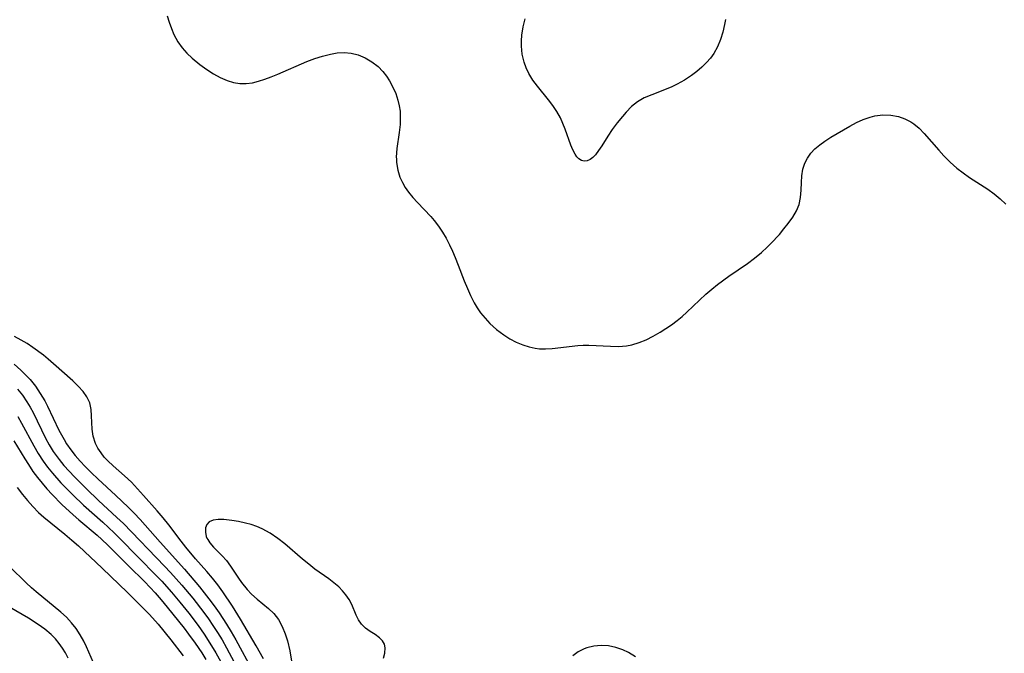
# Model space of a CAD drawing. Header units: inches. Extents: x 1073367 to 1082519, y 1569854 to 1574957.
# Tile 367 of 565: x 1081091 to 1081296, y 1571551 to 1571683. Entities that reach past the tile are written whole.
import ezdxf

# ---------------------------------------------------------------- set-up
doc = ezdxf.new("R2010")
doc.units = ezdxf.units.IN
doc.header["$MEASUREMENT"] = 0
doc.layers.add('CGG_CurvaNivelLidar_v1', color=7, linetype='Continuous', lineweight=30, true_color=0x008008)

msp = doc.modelspace()

# ---------------------------------------------------------------- linework, layer by layer
at = {"layer": 'CGG_CurvaNivelLidar_v1'}
for points in [[(1081121.7261, 1571683.612, 76), (1081122.1349, 1571682.2643, 76), (1081122.6055, 1571680.9584, 76), (1081123.1418, 1571679.7033, 76), (1081123.9591, 1571678.1726, 76), (1081124.8307, 1571676.9463, 76), (1081125.832, 1571675.8108, 76), (1081126.9317, 1571674.7505, 76), (1081128.5353, 1571673.4158, 76), (1081129.9864, 1571672.3623, 76), (1081131.3578, 1571671.4907, 76), (1081132.7661, 1571670.7301, 76), (1081134.2084, 1571670.1132, 76), (1081135.5357, 1571669.7123, 76), (1081136.8797, 1571669.4824, 76), (1081138.2305, 1571669.4513, 76), (1081139.4995, 1571669.621, 76), (1081140.7739, 1571669.9436, 76), (1081142.0618, 1571670.3703, 76), (1081143.4185, 1571670.8806, 76), (1081144.7925, 1571671.4376, 76), (1081150.8516, 1571674.0362, 76), (1081152.4904, 1571674.6599, 76), (1081154.1317, 1571675.1977, 76), (1081155.7699, 1571675.6138, 76), (1081157.1938, 1571675.8443, 76), (1081158.6015, 1571675.9183, 76), (1081160.094, 1571675.7902, 76), (1081161.5352, 1571675.4459, 76), (1081163.0246, 1571674.8332, 76), (1081164.4158, 1571674.0096, 76), (1081165.6925, 1571673.0071, 76), (1081166.7138, 1571671.9722, 76), (1081167.4548, 1571671.0189, 76), (1081168.1125, 1571669.9925, 76), (1081168.7976, 1571668.7066, 76), (1081169.3763, 1571667.361, 76), (1081169.8346, 1571665.9676, 76), (1081170.1017, 1571664.8252, 76), (1081170.2713, 1571663.6642, 76), (1081170.3395, 1571662.2886, 76), (1081170.2833, 1571660.9087, 76), (1081170.0849, 1571659.2347, 76), (1081169.604, 1571655.9114, 76), (1081169.5023, 1571654.1251, 76), (1081169.5063, 1571653.7294, 76), (1081169.5464, 1571652.992, 76), (1081169.7957, 1571651.4128, 76), (1081170.2684, 1571649.8911, 76), (1081170.7578, 1571648.8229, 76), (1081171.3529, 1571647.7975, 76), (1081172.0381, 1571646.8142, 76), (1081172.9541, 1571645.6911, 76), (1081173.9437, 1571644.6077, 76), (1081176.6976, 1571641.7304, 76), (1081177.3896, 1571640.9118, 76), (1081178.2773, 1571639.7283, 76), (1081179.0993, 1571638.4818, 76), (1081179.8613, 1571637.1822, 76), (1081180.5662, 1571635.8377, 76), (1081181.1973, 1571634.4986, 76), (1081181.7851, 1571633.1315, 76), (1081182.4057, 1571631.5742, 76), (1081183.6783, 1571628.2618, 76), (1081184.3105, 1571626.7143, 76), (1081184.9904, 1571625.1992, 76), (1081185.7411, 1571623.7338, 76), (1081186.3736, 1571622.666, 76), (1081187.0668, 1571621.646, 76), (1081188.0009, 1571620.4741, 76), (1081189.0213, 1571619.3857, 76), (1081190.4155, 1571618.1336, 76), (1081191.9068, 1571617.0203, 76), (1081193.1827, 1571616.2217, 76), (1081194.4992, 1571615.5272, 76), (1081195.8457, 1571614.9464, 76), (1081197.2144, 1571614.496, 76), (1081198.4744, 1571614.2205, 76), (1081199.3729, 1571614.1181, 76), (1081200.5948, 1571614.0973, 76), (1081201.9683, 1571614.179, 76), (1081207.3162, 1571614.8221, 76), (1081208.4882, 1571614.8971, 76), (1081209.6663, 1571614.8949, 76), (1081214.1909, 1571614.6435, 76), (1081215.8534, 1571614.6269, 76), (1081217.4919, 1571614.7444, 76), (1081218.6186, 1571614.9466, 76), (1081220.1196, 1571615.3925, 76), (1081221.6, 1571615.9968, 76), (1081223.0607, 1571616.7243, 76), (1081224.5012, 1571617.5485, 76), (1081225.7113, 1571618.3144, 76), (1081226.8986, 1571619.1354, 76), (1081228.0553, 1571620.0133, 76), (1081229.0873, 1571620.8723, 76), (1081230.0926, 1571621.771, 76), (1081234.0338, 1571625.485, 76), (1081235.2765, 1571626.5685, 76), (1081236.4388, 1571627.5038, 76), (1081238.8459, 1571629.2737, 76), (1081242.6882, 1571631.9373, 76), (1081244.1878, 1571633.0338, 76), (1081245.623, 1571634.1879, 76), (1081246.8343, 1571635.2896, 76), (1081247.6135, 1571636.0621, 76), (1081249.3737, 1571637.9751, 76), (1081250.3281, 1571639.1104, 76), (1081251.2221, 1571640.2474, 76), (1081252.1594, 1571641.5567, 76), (1081252.9421, 1571642.8814, 76), (1081253.4994, 1571644.2489, 76), (1081253.7881, 1571645.7035, 76), (1081253.8934, 1571647.2075, 76), (1081253.9457, 1571648.8334, 76), (1081254.042, 1571650.2148, 76), (1081254.2552, 1571651.5672, 76), (1081254.6527, 1571652.8582, 76), (1081255.2017, 1571653.9222, 76), (1081255.9208, 1571654.9122, 76), (1081256.784, 1571655.8263, 76), (1081257.7771, 1571656.671, 76), (1081258.8642, 1571657.4566, 76), (1081260.1047, 1571658.2566, 76), (1081261.3936, 1571659.0285, 76), (1081264.0822, 1571660.5635, 76), (1081265.4638, 1571661.2996, 76), (1081266.8563, 1571661.9519, 76), (1081268.2661, 1571662.4713, 76), (1081269.2732, 1571662.7254, 76), (1081270.9339, 1571662.9175, 76), (1081272.5957, 1571662.8599, 76), (1081274.2215, 1571662.5622, 76), (1081275.5288, 1571662.1213, 76), (1081276.7581, 1571661.4945, 76), (1081277.3858, 1571661.0705, 76), (1081278.4981, 1571660.1327, 76), (1081279.5447, 1571659.062, 76), (1081282.5931, 1571655.5412, 76), (1081283.6504, 1571654.3901, 76), (1081284.9672, 1571653.0743, 76), (1081286.3545, 1571651.8348, 76), (1081287.6551, 1571650.807, 76), (1081289.0043, 1571649.8578, 76), (1081292.8156, 1571647.4331, 76), (1081294.1332, 1571646.464, 76), (1081295.3987, 1571645.4128, 76), (1081296.6098, 1571644.288, 76)], [(1081238.1256, 1571682.8477, 75.5), (1081237.9379, 1571681.7752, 75.5), (1081237.5681, 1571680.1765, 75.5), (1081237.0862, 1571678.6177, 75.5), (1081236.4713, 1571677.1244, 75.5), (1081235.6934, 1571675.7271, 75.5), (1081234.9733, 1571674.7419, 75.5), (1081234.1607, 1571673.8182, 75.5), (1081233.1938, 1571672.8677, 75.5), (1081232.1596, 1571671.9729, 75.5), (1081231.0712, 1571671.1352, 75.5), (1081229.6134, 1571670.1563, 75.5), (1081228.0876, 1571669.3077, 75.5), (1081226.7727, 1571668.7162, 75.5), (1081222.7548, 1571667.1394, 75.5), (1081221.2, 1571666.4481, 75.5), (1081219.7573, 1571665.6174, 75.5), (1081218.5559, 1571664.6445, 75.5), (1081217.4443, 1571663.5143, 75.5), (1081216.6574, 1571662.6189, 75.5), (1081215.5626, 1571661.2676, 75.5), (1081214.527, 1571659.8706, 75.5), (1081213.5724, 1571658.4561, 75.5), (1081212.3365, 1571656.4737, 75.5), (1081211.6716, 1571655.471, 75.5), (1081210.9989, 1571654.5947, 75.5), (1081210.4685, 1571654.041, 75.5), (1081209.9215, 1571653.6177, 75.5), (1081209.3096, 1571653.3362, 75.5), (1081208.6969, 1571653.2662, 75.5), (1081208.1168, 1571653.4194, 75.5), (1081207.5712, 1571653.7717, 75.5), (1081207.1622, 1571654.1866, 75.5), (1081206.7881, 1571654.7004, 75.5), (1081206.3035, 1571655.5988, 75.5), (1081205.8731, 1571656.6326, 75.5), (1081204.7108, 1571659.9702, 75.5), (1081204.2475, 1571661.1467, 75.5), (1081203.7082, 1571662.3117, 75.5), (1081202.9752, 1571663.6159, 75.5), (1081202.1397, 1571664.8748, 75.5), (1081201.2259, 1571666.0858, 75.5), (1081198.9084, 1571668.8884, 75.5), (1081197.9614, 1571670.1852, 75.5), (1081197.1333, 1571671.5471, 75.5), (1081196.5717, 1571672.717, 75.5), (1081196.1351, 1571673.932, 75.5), (1081195.7719, 1571675.5658, 75.5), (1081195.6106, 1571677.2439, 75.5), (1081195.6026, 1571678.4066, 75.5), (1081195.6754, 1571679.5718, 75.5), (1081195.9348, 1571681.2857, 75.5), (1081196.3825, 1571682.9673, 75.5)], [(1081141.8192, 1571549.4487, 76), (1081140.3183, 1571552.1512, 76), (1081137.0486, 1571557.6741, 76), (1081135.3336, 1571560.442, 76), (1081133.3021, 1571563.4234, 76), (1081132.26, 1571564.8584, 76), (1081131.1748, 1571566.2538, 76), (1081129.9648, 1571567.6747, 76), (1081127.6469, 1571570.3063, 76), (1081125.5901, 1571572.7518, 76), (1081124.6265, 1571573.9694, 76), (1081122.0789, 1571577.397, 76), (1081120.9007, 1571578.8703, 76), (1081119.6779, 1571580.3113, 76), (1081116.8172, 1571583.5211, 76), (1081114.2599, 1571586.2537, 76), (1081112.8587, 1571587.6127, 76), (1081110.4617, 1571589.7013, 76), (1081109.3675, 1571590.7226, 76), (1081108.6185, 1571591.5284, 76), (1081107.9434, 1571592.3729, 76), (1081107.2991, 1571593.3494, 76), (1081106.7848, 1571594.3742, 76), (1081106.32, 1571595.8511, 76), (1081106.0858, 1571597.3747, 76), (1081105.9838, 1571600.1371, 76), (1081105.8845, 1571601.4729, 76), (1081105.5773, 1571602.8421, 76), (1081105.0028, 1571604.0624, 76), (1081104.1916, 1571605.2219, 76), (1081103.2046, 1571606.3386, 76), (1081102.0915, 1571607.4273, 76), (1081098.035, 1571611.0015, 76), (1081096.9259, 1571611.9533, 76), (1081095.9168, 1571612.764, 76), (1081093.7149, 1571614.388, 76), (1081092.5213, 1571615.1877, 76), (1081091.2914, 1571615.935, 76), (1081089.9283, 1571616.6649, 76)], [(1081089.8048, 1571610.8712, 75.5), (1081091.1961, 1571609.6859, 75.5), (1081092.4962, 1571608.4135, 75.5), (1081093.1474, 1571607.6908, 75.5), (1081094.2615, 1571606.2846, 75.5), (1081095.2747, 1571604.7987, 75.5), (1081096.193, 1571603.2479, 75.5), (1081096.774, 1571602.1442, 75.5), (1081099.1387, 1571597.1553, 75.5), (1081099.6644, 1571596.148, 75.5), (1081100.2201, 1571595.1625, 75.5), (1081100.7702, 1571594.2675, 75.5), (1081101.6347, 1571593.0325, 75.5), (1081102.5772, 1571591.846, 75.5), (1081103.5788, 1571590.6967, 75.5), (1081104.6238, 1571589.5746, 75.5), (1081105.9245, 1571588.2479, 75.5), (1081107.259, 1571586.9485, 75.5), (1081111.0105, 1571583.4917, 75.5), (1081113.5716, 1571581.0857, 75.5), (1081114.82, 1571579.8437, 75.5), (1081116.1032, 1571578.4802, 75.5), (1081120.2548, 1571573.7775, 75.5), (1081125.367, 1571568.1054, 75.5), (1081128.4568, 1571564.4567, 75.5), (1081130.4233, 1571561.9661, 75.5), (1081131.5184, 1571560.4963, 75.5), (1081132.5779, 1571559.0005, 75.5), (1081134.1166, 1571556.6447, 75.5), (1081135.0837, 1571555.0412, 75.5), (1081136.0142, 1571553.4163, 75.5), (1081139.6033, 1571546.846, 75.5)], [(1081090.5204, 1571605.6822, 75), (1081091.5561, 1571604.4213, 75), (1081092.4896, 1571603.0762, 75), (1081093.1662, 1571601.9543, 75), (1081093.7951, 1571600.7986, 75), (1081096.3684, 1571595.4942, 75), (1081097.1339, 1571594.0746, 75), (1081097.9863, 1571592.6882, 75), (1081098.5686, 1571591.8475, 75), (1081099.1843, 1571591.0289, 75), (1081100.2098, 1571589.7794, 75), (1081101.2895, 1571588.5658, 75), (1081102.4079, 1571587.3769, 75), (1081104.9093, 1571584.8585, 75), (1081107.4157, 1571582.4752, 75), (1081111.2393, 1571578.9438, 75), (1081112.5996, 1571577.6278, 75), (1081121.1643, 1571568.7481, 75), (1081122.4206, 1571567.4159, 75), (1081124.7778, 1571564.7785, 75), (1081127.0561, 1571562.0464, 75), (1081129.3841, 1571559.0742, 75), (1081130.3475, 1571557.7543, 75), (1081131.2738, 1571556.4094, 75), (1081132.2434, 1571554.8967, 75), (1081133.1663, 1571553.3547, 75), (1081134.0936, 1571551.7119, 75), (1081136.736, 1571546.7891, 75)], [(1081090.5924, 1571599.9572, 74.5), (1081091.3814, 1571598.6187, 74.5), (1081093.9322, 1571593.8542, 74.5), (1081094.8685, 1571592.2363, 74.5), (1081095.885, 1571590.6678, 74.5), (1081096.8107, 1571589.4041, 74.5), (1081097.796, 1571588.1815, 74.5), (1081099.5884, 1571586.1672, 74.5), (1081102.0762, 1571583.621, 74.5), (1081104.2806, 1571581.5105, 74.5), (1081108.2981, 1571577.9184, 74.5), (1081110.6895, 1571575.7044, 74.5), (1081111.8172, 1571574.5876, 74.5), (1081115.649, 1571570.6382, 74.5), (1081119.532, 1571566.7507, 74.5), (1081120.6142, 1571565.6105, 74.5), (1081122.6324, 1571563.3427, 74.5), (1081124.3676, 1571561.2489, 74.5), (1081126.2369, 1571558.9208, 74.5), (1081128.216, 1571556.3452, 74.5), (1081129.449, 1571554.5929, 74.5), (1081130.3033, 1571553.2744, 74.5), (1081131.85, 1571550.6755, 74.5), (1081134.8576, 1571545.3026, 74.5)], [(1081089.7706, 1571594.9056, 74), (1081092.0468, 1571591.1389, 74), (1081092.7894, 1571589.9454, 74), (1081093.7472, 1571588.5034, 74), (1081094.6681, 1571587.2574, 74), (1081095.645, 1571586.0508, 74), (1081096.6668, 1571584.8773, 74), (1081097.7246, 1571583.7323, 74), (1081099.7929, 1571581.6458, 74), (1081102.122, 1571579.459, 74), (1081103.3192, 1571578.3985, 74), (1081107.101, 1571575.1901, 74), (1081108.11, 1571574.2988, 74), (1081109.3319, 1571573.1589, 74), (1081113.7308, 1571568.7241, 74), (1081116.9776, 1571565.5489, 74), (1081118.1803, 1571564.3257, 74), (1081119.2568, 1571563.1616, 74), (1081120.5058, 1571561.7145, 74), (1081121.7171, 1571560.2335, 74), (1081125.2397, 1571555.79, 74), (1081126.1943, 1571554.5551, 74), (1081127.5754, 1571552.6752, 74), (1081128.9367, 1571550.652, 74), (1081129.7929, 1571549.2753, 74)], [(1081090.462, 1571585.1984, 73.5), (1081091.5543, 1571583.7358, 73.5), (1081092.6038, 1571582.4304, 73.5), (1081093.7064, 1571581.1723, 73.5), (1081094.877, 1571579.9826, 73.5), (1081095.9964, 1571578.9818, 73.5), (1081100.3915, 1571575.4108, 73.5), (1081101.8386, 1571574.2125, 73.5), (1081103.253, 1571572.9834, 73.5), (1081108.2084, 1571568.3567, 73.5), (1081113.4455, 1571563.2779, 73.5), (1081116.9355, 1571559.7879, 73.5), (1081118.0312, 1571558.675, 73.5), (1081119.83, 1571556.656, 73.5), (1081122.5098, 1571553.3626, 73.5), (1081125.0645, 1571550.0295, 73.5)], [(1081166.8007, 1571549.532, 76.5), (1081167.1162, 1571550.6268, 76.5), (1081167.2023, 1571551.6865, 76.5), (1081167.0282, 1571552.45, 76.5), (1081166.8262, 1571552.8573, 76.5), (1081166.6241, 1571553.1512, 76.5), (1081166.0295, 1571553.7754, 76.5), (1081165.0987, 1571554.4682, 76.5), (1081164.0801, 1571555.1247, 76.5), (1081163.0841, 1571555.8342, 76.5), (1081162.217, 1571556.6866, 76.5), (1081161.6447, 1571557.5633, 76.5), (1081161.1658, 1571558.5599, 76.5), (1081160.2077, 1571560.7437, 76.5), (1081159.6505, 1571561.769, 76.5), (1081158.9868, 1571562.7684, 76.5), (1081158.2769, 1571563.6377, 76.5), (1081157.5016, 1571564.4155, 76.5), (1081156.505, 1571565.271, 76.5), (1081155.4336, 1571566.0903, 76.5), (1081152.5475, 1571568.1548, 76.5), (1081151.2353, 1571569.1764, 76.5), (1081149.9389, 1571570.2512, 76.5), (1081146.2881, 1571573.3845, 76.5), (1081144.7749, 1571574.5594, 76.5), (1081143.1955, 1571575.6186, 76.5), (1081141.5482, 1571576.5194, 76.5), (1081140.3998, 1571577.0151, 76.5), (1081139.2321, 1571577.4261, 76.5), (1081138.0588, 1571577.7617, 76.5), (1081136.6272, 1571578.081, 76.5), (1081135.2373, 1571578.3066, 76.5), (1081133.5604, 1571578.4657, 76.5), (1081132.3366, 1571578.4865, 76.5), (1081131.2899, 1571578.3628, 76.5), (1081130.4759, 1571578.0213, 76.5), (1081129.9772, 1571577.4638, 76.5), (1081129.7166, 1571576.7242, 76.5), (1081129.6867, 1571575.8706, 76.5), (1081129.8925, 1571574.9647, 76.5), (1081130.0305, 1571574.6293, 76.5), (1081130.1952, 1571574.3084, 76.5), (1081130.6384, 1571573.6378, 76.5), (1081131.4034, 1571572.7458, 76.5), (1081133.2003, 1571570.9304, 76.5), (1081134.0931, 1571569.9305, 76.5), (1081134.9511, 1571568.7724, 76.5), (1081136.5872, 1571566.2751, 76.5), (1081137.2244, 1571565.3642, 76.5), (1081138.3874, 1571563.8934, 76.5), (1081139.3139, 1571562.894, 76.5), (1081140.4587, 1571561.8466, 76.5), (1081142.8676, 1571559.908, 76.5), (1081143.9847, 1571558.8525, 76.5), (1081144.9275, 1571557.6025, 76.5), (1081145.7047, 1571556.1897, 76.5), (1081146.3481, 1571554.6645, 76.5), (1081146.8418, 1571553.1653, 76.5), (1081147.3019, 1571551.1166, 76.5), (1081147.8809, 1571547.6959, 76.5)], [(1081106.8744, 1571547.4753, 73.5), (1081104.9433, 1571551.9159, 73.5), (1081104.3564, 1571553.1036, 73.5), (1081103.5962, 1571554.4547, 73.5), (1081102.7487, 1571555.7444, 73.5), (1081101.8017, 1571556.9562, 73.5), (1081100.7317, 1571558.0937, 73.5), (1081099.575, 1571559.1594, 73.5), (1081094.4319, 1571563.3677, 73.5), (1081093.4213, 1571564.2637, 73.5), (1081092.3179, 1571565.3096, 73.5), (1081088.9348, 1571568.6468, 73.5)], [(1081101.1122, 1571549.5481, 74), (1081100.4998, 1571550.6679, 74), (1081099.8908, 1571551.675, 74), (1081099.2289, 1571552.6357, 74), (1081098.4358, 1571553.6076, 74), (1081097.5401, 1571554.5138, 74), (1081096.236, 1571555.6057, 74), (1081094.8319, 1571556.6058, 74), (1081092.7856, 1571557.8947, 74), (1081087.5025, 1571560.9807, 74)], [(1081219.3597, 1571549.8129, 76.5), (1081217.8814, 1571550.7576, 76.5), (1081216.7544, 1571551.3017, 76.5), (1081215.2614, 1571551.8056, 76.5), (1081213.734, 1571552.1054, 76.5), (1081212.2013, 1571552.2043, 76.5), (1081210.6926, 1571552.0905, 76.5), (1081209.2386, 1571551.7363, 76.5), (1081208.643, 1571551.5031, 76.5), (1081207.4434, 1571550.8648, 76.5), (1081206.3165, 1571550.056, 76.5)]]:
    msp.add_polyline3d(points, dxfattribs=at)

doc.saveas('drawing.dxf')
